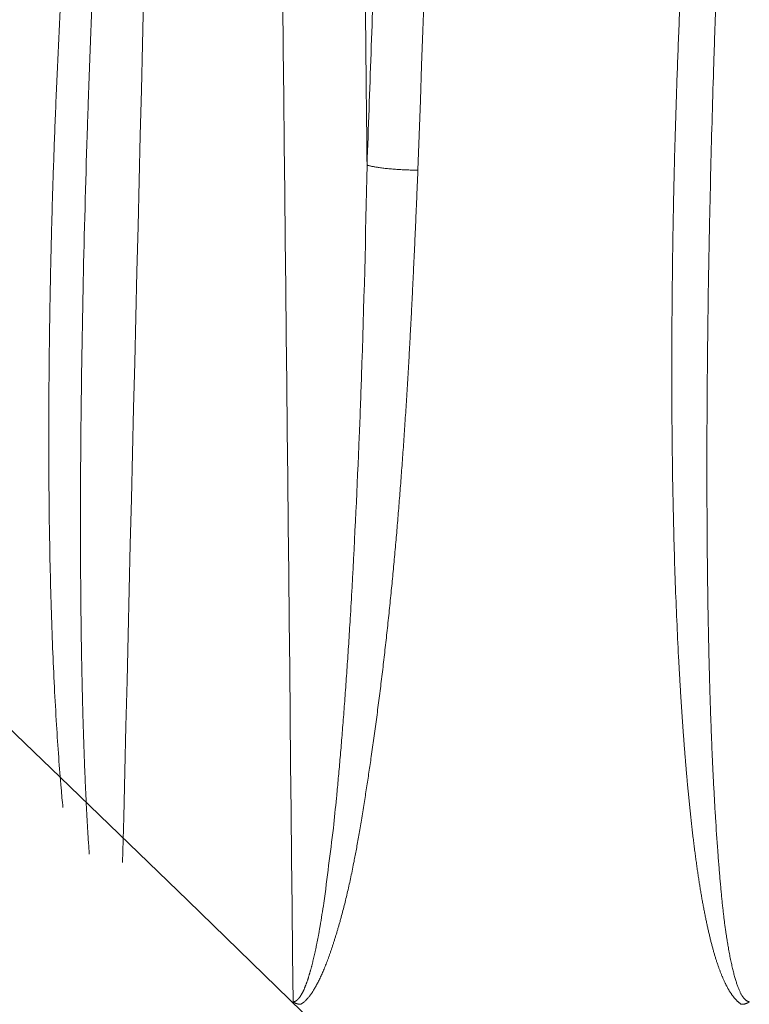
# Model space of a CAD drawing. Header units: millimetres. Extents: x 5437 to 18441, y -4466 to 3128.
# Tile 264 of 497: x 8430 to 8438, y 526 to 537. Entities that reach past the tile are written whole.
import ezdxf

# ---------------------------------------------------------------- set-up
doc = ezdxf.new("R2010")
doc.units = ezdxf.units.MM
doc.layers.add('1', color=7, linetype='Continuous', true_color=0xffffff)
doc.styles.add('TXT08', font='txt.shx', dxfattribs={"width": 0.8, "bigfont": 'gbcbig.shx'})
doc.dimstyles.new('YanXiu', dxfattribs={"dimtxt": 40, "dimasz": 30, "dimexe": 0.66, "dimexo": 0.66, "dimgap": 0.66, "dimtad": 0, "dimdec": 1, "dimdsep": 46, "dimtxsty": 'TXT08', "dimcen": 0, "dimclrd": 256, "dimclre": 165, "dimclrt": 90, "dimazin": 2, "dimtfac": 1, "dimtdec": 1, "dimtofl": 0, "dimtmove": 0, "dimatfit": 3, "dimfxl": 1, "dimlwd": 5, "dimlwe": 13, "dimarcsym": 0})

# ---------------------------------------------------------------- blocks, each defined once
blk = doc.blocks.new('*D35')
at = {"color": 165, "lineweight": 13, "transparency": 16777216}
for p, q in [((8947.864, 668.084), (9114.527, -277.112)), ((8081.233, 515.273), (8247.896, -429.922))]:
    blk.add_line(p, q, dxfattribs=at)
at = {"lineweight": 5, "transparency": 16777216}
for p, q in [((9084.868, -281.671), (8721.139, -345.806)), ((8277.326, -424.063), (8641.055, -359.927))]:
    blk.add_line(p, q, dxfattribs=at)
at = {"lineweight": 20, "transparency": 16777216}
for points in [[(9084, -276.747), (9085.737, -286.595), (9114.413, -276.462)], [(8276.458, -419.139), (8278.194, -428.987), (8247.782, -429.272)]]:
    blk.add_solid(points, dxfattribs=at)
at = {"layer": 'Defpoints', "color": 0, "lineweight": 20, "transparency": 16777216}
for p in [(8947.749, 668.734), (8081.118, 515.923), (9114.413, -276.462)]:
    blk.add_point(p, dxfattribs=at)
at = {"color": 90, "lineweight": 20, "transparency": 16777216, "insert": (8681.097, -352.867), "char_height": 40, "attachment_point": 5, "rotation": 10, "style": 'TXT08'}
blk.add_mtext('880', dxfattribs=at)
blk = doc.blocks.new('*D38')
at = {"color": 165, "lineweight": 13, "transparency": 16777216}
blk.add_line((8986.17, 447.037), (8717.324, 399.632), dxfattribs=at)
at = {"lineweight": 5, "transparency": 16777216}
for start, end in [(171.109661, 178.69322), (181.30678, 188.890339)]:
    blk.add_arc((10243.473, 668.734), 1549.032, start, end, dxfattribs=at)
at = {"lineweight": 20, "transparency": 16777216}
for points in [[(8708.118, 908.947), (8717.983, 907.306), (8717.974, 937.72)], [(8717.983, 430.161), (8708.118, 428.52), (8717.974, 399.747)]]:
    blk.add_solid(points, dxfattribs=at)
at = {"layer": 'Defpoints', "color": 0, "lineweight": 20, "transparency": 16777216}
for p in [(7952.772, 1072.646), (8986.82, 890.315), (8697.061, 758.802), (10020.868, 629.482), (8986.82, 447.152)]:
    blk.add_point(p, dxfattribs=at)
at = {"color": 90, "lineweight": 20, "transparency": 16777216, "insert": (8694.44, 668.734), "char_height": 40, "attachment_point": 5, "rotation": 90, "style": 'TXT08'}
blk.add_mtext('20°', dxfattribs=at)
blk = doc.blocks.new('*D40')
at = {"lineweight": 5, "transparency": 16777216}
for start, end in [(104.30221, 139.92848), (150.07152, 185.69779)]:
    blk.add_arc((9169.331, 707.804), 399.627, start, end, dxfattribs=at)
at = {"lineweight": 20, "transparency": 16777216}
for points in [[(9069.556, 1099.933), (9071.661, 1090.157), (9099.936, 1101.36)], [(8776.632, 668.812), (8766.725, 667.446), (8775.775, 638.41)]]:
    blk.add_solid(points, dxfattribs=at)
at = {"layer": 'Defpoints', "color": 0, "lineweight": 20, "transparency": 16777216}
for p in [(8987, 1741.853), (8912.456, 1013.936), (9169.331, 707.804), (8947.749, 668.734), (8081.118, 515.923)]:
    blk.add_point(p, dxfattribs=at)
at = {"color": 90, "lineweight": 20, "transparency": 16777216, "insert": (8841.976, 937.021), "char_height": 40, "attachment_point": 5, "rotation": 55, "style": 'TXT08'}
blk.add_mtext('90°', dxfattribs=at)
blk = doc.blocks.new('*D43')
at = {"color": 165, "lineweight": 13, "transparency": 16777216}
for p, q in [((10020.868, 628.822), (10020.868, -1427.236)), ((8401.118, -46.541), (8401.118, -1427.236))]:
    blk.add_line(p, q, dxfattribs=at)
at = {"lineweight": 5, "transparency": 16777216}
for p, q in [((8431.118, -1426.576), (9141, -1426.576)), ((9990.868, -1426.576), (9280.987, -1426.576))]:
    blk.add_line(p, q, dxfattribs=at)
at = {"lineweight": 20, "transparency": 16777216}
for points in [[(8431.118, -1421.576), (8431.118, -1431.576), (8401.118, -1426.576)], [(9990.868, -1421.576), (9990.868, -1431.576), (10020.868, -1426.576)]]:
    blk.add_solid(points, dxfattribs=at)
at = {"layer": 'Defpoints', "color": 0, "lineweight": 20, "transparency": 16777216}
for p in [(10020.868, 629.482), (8401.118, -45.881), (10020.868, -1426.576)]:
    blk.add_point(p, dxfattribs=at)
at = {"color": 90, "lineweight": 20, "transparency": 16777216, "insert": (9210.993, -1426.576), "char_height": 40, "attachment_point": 5, "style": 'TXT08'}
blk.add_mtext('1619.7', dxfattribs=at)
blk = doc.blocks.new('*D45')
at = {"color": 165, "lineweight": 13, "transparency": 16777216}
for p, q in [((8078.879, 2459.339), (10490.549, 2459.339)), ((8614.278, -4.077), (10490.549, -4.077))]:
    blk.add_line(p, q, dxfattribs=at)
at = {"lineweight": 5, "transparency": 16777216}
for p, q in [((10489.889, 2429.339), (10489.889, 1308.291)), ((10489.889, 25.923), (10489.889, 1146.971))]:
    blk.add_line(p, q, dxfattribs=at)
at = {"lineweight": 20, "transparency": 16777216}
for points in [[(10484.889, 2429.339), (10494.889, 2429.339), (10489.889, 2459.339)], [(10484.889, 25.923), (10494.889, 25.923), (10489.889, -4.077)]]:
    blk.add_solid(points, dxfattribs=at)
at = {"layer": 'Defpoints', "color": 0, "lineweight": 20, "transparency": 16777216}
for p in [(8078.219, 2459.339), (10489.889, 2459.339), (8613.618, -4.077)]:
    blk.add_point(p, dxfattribs=at)
at = {"color": 90, "lineweight": 20, "transparency": 16777216, "insert": (10489.889, 1227.631), "char_height": 40, "attachment_point": 5, "rotation": 90, "style": 'TXT08'}
blk.add_mtext('2463.4', dxfattribs=at)

msp = doc.modelspace()

# ---------------------------------------------------------------- linework, layer by layer
at = {"color": 7, "lineweight": 20}
msp.add_arc((8078.21928, 516.97839), 1942.36096, 17.50812349, 223.34882114, dxfattribs=at)
at = {"layer": '1', "color": 0, "lineweight": 20}
for centre, radius, start, end in [((8013.90589, 96.27159), 600, 26.44604786, 75.16248942), ((8129.33534, 255.52849), 350, 15.8164397, 50.6248452)]:
    msp.add_arc(centre, radius, start, end, dxfattribs=at)
for points, degree in [([(8433.5231, 535.28747), (8433.70305, 540.27814), (8433.88301, 545.26881), (8434.06298, 550.25948), (8434.24296, 555.25014), (8434.42295, 560.2408)], 5), ([(8434.98937, 560.18426), (8434.68976, 551.86649), (8434.39017, 543.54872), (8434.09058, 535.23094)], 3), ([(8431.58512, 559.95811), (8431.32159, 549.14069), (8431.05842, 538.32324), (8430.7956, 527.50579)], 3), ([(8432.69827, 525.9516), (8432.58141, 537.28711), (8432.46473, 548.62261), (8432.34824, 559.95811)], 3), ([(8433.27256, 559.95811), (8433.32261, 555.02399), (8433.37268, 550.08986), (8433.42279, 545.15573), (8433.47293, 540.2216), (8433.5231, 535.28747)], 5), ([(8437.40103, 536.68493), (8437.3981, 536.59745), (8437.39524, 536.50997), (8437.39245, 536.42248)], 3), ([(8437.39245, 536.42248), (8437.38007, 536.03338), (8437.36903, 535.64424), (8437.35945, 535.25508)], 3), ([(8430.41176, 535.96937), (8430.40894, 535.8867), (8430.40617, 535.80404), (8430.40347, 535.72137)], 3), ([(8433.4617, 532.93141), (8433.4885, 533.71686), (8433.50891, 534.5022), (8433.5231, 535.28747)], 3), ([(8437.35945, 535.25508), (8437.35459, 535.05786), (8437.35011, 534.86062), (8437.34601, 534.66338)], 3), ([(8437.34601, 534.66338), (8437.33502, 534.13339), (8437.32686, 533.60334), (8437.32168, 533.07322)], 3), ([(8437.32168, 533.07322), (8437.32114, 533.01691), (8437.32064, 532.96061), (8437.32017, 532.9043)], 3), ([(8433.43674, 532.26051), (8433.44558, 532.48415), (8433.4539, 532.70778), (8433.4617, 532.9314)], 3), ([(8430.33175, 532.46806), (8430.33164, 532.45751), (8430.33154, 532.44695), (8430.33143, 532.43639)], 3), ([(8433.35625, 530.57669), (8433.38634, 531.13805), (8433.41333, 531.69932), (8433.43674, 532.26051)], 3), ([(8433.33571, 530.22614), (8433.3427, 530.34299), (8433.34955, 530.45984), (8433.35625, 530.57669)], 3), ([(8437.34518, 529.55352), (8437.34674, 529.49869), (8437.34835, 529.44385), (8437.34999, 529.38901)], 3), ([(8430.34839, 529.30872), (8430.34972, 529.25673), (8430.3511, 529.20474), (8430.35252, 529.15275)], 3), ([(8433.14766, 527.88959), (8433.15927, 528.00149), (8433.17078, 528.11338), (8433.18215, 528.22526)], 3), ([(8437.41178, 528.00756), (8437.41989, 527.88322), (8437.4283, 527.75886), (8437.43695, 527.63449)], 3), ([(8433.04168, 527.0529), (8433.07748, 527.33186), (8433.11303, 527.61076), (8433.14766, 527.88959)], 3), ([(8432.99968, 526.79446), (8433.01369, 526.88061), (8433.0277, 526.96676), (8433.04167, 527.05289)], 3), ([(8437.51086, 526.85002), (8437.51495, 526.81966), (8437.51905, 526.78931), (8437.52318, 526.75895)], 3)]:
    msp.add_open_spline(points, degree=degree, dxfattribs=at)
for points, knots in [([(8437.5421, 539.93961), (8437.53869, 539.87524), (8437.53175, 539.74449), (8437.5215, 539.54534), (8437.51119, 539.34013), (8437.50085, 539.12886), (8437.4905, 538.91153), (8437.48016, 538.68815), (8437.46986, 538.45871), (8437.45962, 538.22321), (8437.44946, 537.98164), (8437.43941, 537.73402), (8437.4295, 537.48034), (8437.41976, 537.22059), (8437.41019, 536.95479), (8437.4041, 536.77556), (8437.40103, 536.68493)], [0, 0, 0, 0, 0.05934618, 0.12055071, 0.18361374, 0.24853538, 0.31531575, 0.38395498, 0.45445317, 0.52681043, 0.60102687, 0.67710259, 0.75503768, 0.83483223, 0.91648631, 1, 1, 1, 1]), ([(8437.69943, 525.92321), (8437.69711, 525.92476), (8437.69241, 525.92789), (8437.6855, 525.93291), (8437.67861, 525.93821), (8437.67175, 525.94381), (8437.66492, 525.9497), (8437.65811, 525.95589), (8437.65134, 525.96238), (8437.6446, 525.96916), (8437.63789, 525.97624), (8437.63121, 525.98362), (8437.62456, 525.99129), (8437.61793, 525.99926), (8437.61134, 526.00753), (8437.60478, 526.0161), (8437.59825, 526.02496), (8437.59175, 526.03411), (8437.58527, 526.04357), (8437.57883, 526.05332), (8437.57242, 526.06336), (8437.56604, 526.07371), (8437.55968, 526.08435), (8437.55336, 526.09528), (8437.54707, 526.10652), (8437.5408, 526.11805), (8437.53457, 526.12987), (8437.52837, 526.142), (8437.52219, 526.15442), (8437.51605, 526.16713), (8437.50993, 526.18015), (8437.50385, 526.19346), (8437.4978, 526.20706), (8437.49177, 526.22097), (8437.48578, 526.23517), (8437.47981, 526.24966), (8437.47388, 526.26446), (8437.46797, 526.27955), (8437.4621, 526.29493), (8437.45625, 526.31062), (8437.45044, 526.3266), (8437.44466, 526.34287), (8437.4389, 526.35945), (8437.43318, 526.37632), (8437.42748, 526.39349), (8437.42182, 526.41095), (8437.41618, 526.42871), (8437.41058, 526.44677), (8437.405, 526.46512), (8437.39946, 526.48377), (8437.39394, 526.50272), (8437.38846, 526.52196), (8437.383, 526.5415), (8437.37758, 526.56134), (8437.37218, 526.58147), (8437.36682, 526.6019), (8437.36148, 526.62263), (8437.35618, 526.64366), (8437.3509, 526.66498), (8437.34566, 526.6866), (8437.34044, 526.70851), (8437.33526, 526.73072), (8437.3301, 526.75323), (8437.32498, 526.77603), (8437.31988, 526.79913), (8437.31482, 526.82253), (8437.30978, 526.84623), (8437.30478, 526.87022), (8437.29981, 526.89451), (8437.29486, 526.91909), (8437.28995, 526.94397), (8437.28506, 526.96915), (8437.28021, 526.99463), (8437.27539, 527.0204), (8437.27059, 527.04647), (8437.26583, 527.07283), (8437.2611, 527.09949), (8437.25639, 527.12645), (8437.25172, 527.15371), (8437.24708, 527.18126), (8437.24246, 527.20911), (8437.23788, 527.23725), (8437.23333, 527.2657), (8437.22881, 527.29444), (8437.22431, 527.32347), (8437.21985, 527.3528), (8437.21542, 527.38243), (8437.21102, 527.41236), (8437.20665, 527.44258), (8437.2023, 527.4731), (8437.19799, 527.50392), (8437.19371, 527.53503), (8437.18946, 527.56644), (8437.18524, 527.59815), (8437.18105, 527.63015), (8437.17689, 527.66245), (8437.17276, 527.69505), (8437.16866, 527.72794), (8437.16459, 527.76113), (8437.16055, 527.79462), (8437.15654, 527.8284), (8437.15256, 527.86248), (8437.14861, 527.89686), (8437.14469, 527.93153), (8437.14081, 527.9665), (8437.13695, 528.00177), (8437.13312, 528.03733), (8437.12932, 528.07319), (8437.12555, 528.10935), (8437.12182, 528.1458), (8437.11811, 528.18255), (8437.11443, 528.2196), (8437.11078, 528.25695), (8437.10717, 528.29459), (8437.10358, 528.33253), (8437.10003, 528.37076), (8437.0965, 528.40929), (8437.093, 528.44812), (8437.08954, 528.48724), (8437.0861, 528.52666), (8437.0827, 528.56638), (8437.07932, 528.6064), (8437.07598, 528.64671), (8437.07266, 528.68732), (8437.06938, 528.72822), (8437.06613, 528.76942), (8437.0629, 528.81092), (8437.05971, 528.85272), (8437.05655, 528.89481), (8437.05341, 528.9372), (8437.05031, 528.97988), (8437.04724, 529.02287), (8437.0442, 529.06615), (8437.04118, 529.10972), (8437.0382, 529.15359), (8437.03525, 529.19776), (8437.03233, 529.24223), (8437.02944, 529.28699), (8437.02658, 529.33205), (8437.02375, 529.37741), (8437.02095, 529.42306), (8437.01818, 529.46901), (8437.01544, 529.51525), (8437.01273, 529.5618), (8437.01005, 529.60864), (8437.0074, 529.65577), (8437.00478, 529.70321), (8436.99575, 529.86972), (8436.98151, 530.15925), (8436.96457, 530.57581), (8436.95057, 531.00436), (8436.93951, 531.44491), (8436.93139, 531.89746), (8436.92619, 532.362), (8436.92423, 532.78042), (8436.92426, 533.14887), (8436.92535, 533.46356), (8436.92755, 533.77885), (8436.93084, 534.09474), (8436.93522, 534.41123), (8436.94069, 534.72832), (8436.94725, 535.04601), (8436.95489, 535.3643), (8436.96362, 535.68318), (8436.97344, 536.00267), (8436.98433, 536.32276), (8436.99631, 536.64345), (8437.00936, 536.96473), (8437.0235, 537.28662), (8437.03871, 537.6091), (8437.05499, 537.93219), (8437.07235, 538.25587), (8437.09077, 538.58016), (8437.11027, 538.90504), (8437.13084, 539.23053), (8437.15242, 539.55661), (8437.16768, 539.77418), (8437.17531, 539.88307)], [0, 0, 0, 0, 0.00060445, 0.00121944, 0.0018455, 0.00248314, 0.00313284, 0.00379505, 0.00447021, 0.00515871, 0.00586093, 0.00657724, 0.00730797, 0.00805344, 0.00881395, 0.00958979, 0.01038122, 0.01118849, 0.01201183, 0.01285147, 0.01370763, 0.01458049, 0.01547025, 0.01637707, 0.01730114, 0.0182426, 0.01920161, 0.0201783, 0.02117281, 0.02218526, 0.02321579, 0.02426448, 0.02533147, 0.02641685, 0.02752071, 0.02864315, 0.02978425, 0.03094411, 0.0321228, 0.03332039, 0.03453696, 0.03577257, 0.03702731, 0.03830121, 0.03959436, 0.04090679, 0.04223858, 0.04358976, 0.0449604, 0.04635054, 0.04776023, 0.0491895, 0.05063841, 0.052107, 0.05359529, 0.05510334, 0.05663118, 0.05817884, 0.05974635, 0.06133375, 0.06294108, 0.06456835, 0.0662156, 0.06788285, 0.06957014, 0.07127749, 0.07300492, 0.07475246, 0.07652013, 0.07830795, 0.08011595, 0.08194415, 0.08379256, 0.08566121, 0.08755011, 0.08945929, 0.09138876, 0.09333855, 0.09530865, 0.0972991, 0.09930991, 0.10134109, 0.10339266, 0.10546463, 0.10755702, 0.10966984, 0.1118031, 0.11395682, 0.11613101, 0.11832568, 0.12054084, 0.1227765, 0.12503268, 0.12730939, 0.12960664, 0.13192443, 0.13426277, 0.13662169, 0.13900118, 0.14140126, 0.14382193, 0.1462632, 0.14872509, 0.15120759, 0.15371073, 0.1562345, 0.15877891, 0.16134398, 0.1639297, 0.16653609, 0.16916316, 0.1718109, 0.17447933, 0.17716846, 0.17987828, 0.18260881, 0.18536005, 0.18813201, 0.19092469, 0.19373811, 0.19657226, 0.19942715, 0.20230278, 0.20519917, 0.20811631, 0.21105422, 0.21401289, 0.21699233, 0.21999255, 0.22301355, 0.22605533, 0.2291179, 0.23220127, 0.23530543, 0.2384304, 0.24157617, 0.24474276, 0.24793016, 0.25113837, 0.25436741, 0.25761727, 0.26088797, 0.26417949, 0.26749185, 0.27082505, 0.2741791, 0.27755399, 0.28094973, 0.30971957, 0.33932525, 0.36976878, 0.40105203, 0.43317671, 0.46614441, 0.49995657, 0.52223957, 0.54456331, 0.56692807, 0.58933412, 0.61178173, 0.63427116, 0.65680269, 0.67937657, 0.70199307, 0.72465244, 0.74735494, 0.77010082, 0.79289034, 0.81572374, 0.83860127, 0.86152318, 0.88448971, 0.9075011, 0.93055759, 0.95365941, 0.97680681, 1, 1, 1, 1]), ([(8430.12941, 528.11956), (8430.12254, 528.19122), (8430.10563, 528.3775), (8430.08129, 528.68499), (8430.05626, 529.06125), (8430.03375, 529.4684), (8430.01409, 529.90528), (8429.99815, 530.35776), (8429.98589, 530.82585), (8429.97732, 531.30955), (8429.97243, 531.80884), (8429.97142, 532.24821), (8429.97252, 532.6228), (8429.97448, 532.92781), (8429.97754, 533.23401), (8429.98167, 533.54141), (8429.98689, 533.85), (8429.99319, 534.15979), (8430.00058, 534.47077), (8430.00904, 534.78295), (8430.01858, 535.09633), (8430.02919, 535.4109), (8430.04088, 535.72666), (8430.05364, 536.04362), (8430.06748, 536.36177), (8430.08238, 536.68112), (8430.09836, 537.00167), (8430.1154, 537.32341), (8430.1335, 537.64634), (8430.15267, 537.97047), (8430.17291, 538.2958), (8430.19415, 538.62232), (8430.20916, 538.84038), (8430.21668, 538.94962)], [0, 0, 0, 0, 0.02000193, 0.05195643, 0.08563871, 0.12464989, 0.16506883, 0.20689982, 0.2501467, 0.29481295, 0.34090171, 0.38841585, 0.4164461, 0.44458342, 0.47282818, 0.50118074, 0.52964146, 0.55821071, 0.58688884, 0.61567618, 0.64457309, 0.6735799, 0.70269694, 0.73192454, 0.76126303, 0.79071272, 0.82027392, 0.84994695, 0.87973211, 0.9096297, 0.93964002, 0.96976336, 1, 1, 1, 1]), ([(8430.54309, 539.00616), (8430.53975, 538.94185), (8430.53296, 538.81097), (8430.52289, 538.61126), (8430.51271, 538.40477), (8430.50247, 538.19151), (8430.49218, 537.97147), (8430.48188, 537.74465), (8430.47158, 537.51105), (8430.46131, 537.27068), (8430.45111, 537.02353), (8430.441, 536.76959), (8430.43103, 536.50888), (8430.4212, 536.24139), (8430.41493, 536.06079), (8430.41176, 535.96937)], [0, 0, 0, 0, 0.06354474, 0.12931863, 0.19732185, 0.26755455, 0.34001688, 0.414709, 0.49163106, 0.57078321, 0.65216559, 0.73577834, 0.82162157, 0.90969543, 1, 1, 1, 1]), ([(8430.40347, 535.72137), (8430.38573, 535.17928), (8430.37066, 534.63713), (8430.34658, 533.5527), (8430.33756, 533.01042), (8430.33175, 532.46806)], [0, 0, 0, 0, 0.5, 0.5, 1, 1, 1, 1]), ([(8434.09058, 535.23094), (8434.08763, 535.15837), (8434.08179, 535.01507), (8434.07285, 534.80287), (8434.06392, 534.59618), (8434.05496, 534.39499), (8434.04598, 534.19931), (8434.037, 534.00914), (8434.02799, 533.82447), (8434.01897, 533.6453), (8434.00994, 533.47164), (8434.00089, 533.30349), (8433.99012, 533.11032), (8433.97737, 532.89168), (8433.96235, 532.64715), (8433.94681, 532.4068), (8433.93075, 532.17064), (8433.91416, 531.93867), (8433.89705, 531.71088), (8433.8794, 531.48728), (8433.86129, 531.26786), (8433.84859, 531.123), (8433.84229, 531.05127)], [0, 0, 0, 0, 0.0520598, 0.10280377, 0.152232, 0.20034456, 0.24714153, 0.29262301, 0.33678908, 0.37963987, 0.42117548, 0.46139605, 0.50030171, 0.55980022, 0.61830305, 0.67581082, 0.73232418, 0.7878438, 0.84237042, 0.89590478, 0.94844769, 1, 1, 1, 1]), ([(8437.32017, 532.9043), (8437.31968, 532.84249), (8437.31872, 532.72006), (8437.31762, 532.53822), (8437.31679, 532.36), (8437.31624, 532.18539), (8437.31596, 532.01439), (8437.31593, 531.84701), (8437.31614, 531.68324), (8437.31659, 531.52309), (8437.31727, 531.36655), (8437.31816, 531.21363), (8437.31926, 531.06432), (8437.32055, 530.91863), (8437.32203, 530.77656), (8437.32369, 530.6381), (8437.32551, 530.50326), (8437.3275, 530.37203), (8437.32963, 530.24442), (8437.33191, 530.12043), (8437.33432, 530.00005), (8437.33685, 529.88329), (8437.3395, 529.77015), (8437.34225, 529.66063), (8437.34421, 529.58882), (8437.34518, 529.55352)], [0, 0, 0, 0, 0.05532822, 0.1095794, 0.16275348, 0.21485042, 0.26587017, 0.3158127, 0.36467796, 0.41246593, 0.45917657, 0.50480986, 0.54936578, 0.5928443, 0.63524543, 0.67656914, 0.71681543, 0.75598431, 0.79407578, 0.83108985, 0.86702653, 0.90188586, 0.93566785, 0.96837255, 1, 1, 1, 1]), ([(8430.33143, 532.43639), (8430.33087, 532.37812), (8430.32975, 532.26262), (8430.3284, 532.09092), (8430.32731, 531.92233), (8430.32649, 531.75685), (8430.32592, 531.59448), (8430.32561, 531.43521), (8430.32554, 531.27906), (8430.3257, 531.12601), (8430.32609, 530.97606), (8430.32669, 530.82923), (8430.32751, 530.68551), (8430.32854, 530.54489), (8430.32976, 530.40738), (8430.33116, 530.27299), (8430.33275, 530.1417), (8430.33452, 530.01352), (8430.33645, 529.88845), (8430.33853, 529.76649), (8430.34077, 529.64764), (8430.34316, 529.5319), (8430.34567, 529.41927), (8430.34749, 529.34523), (8430.34839, 529.30872)], [0, 0, 0, 0, 0.05586801, 0.11074443, 0.16462921, 0.21752233, 0.26942374, 0.32033342, 0.37025134, 0.41917748, 0.4671118, 0.51405429, 0.56000495, 0.60496374, 0.64893067, 0.69190574, 0.73388893, 0.77488026, 0.81487974, 0.85388738, 0.8919032, 0.92892722, 0.96495947, 1, 1, 1, 1]), ([(8433.84229, 531.05127), (8433.83904, 531.01489), (8433.83254, 530.94236), (8433.82254, 530.83392), (8433.81238, 530.72617), (8433.80207, 530.61912), (8433.79501, 530.548), (8433.7915, 530.51255)], [0, 0, 0, 0, 0.20252389, 0.40378487, 0.60378391, 0.80252195, 1, 1, 1, 1]), ([(8433.7915, 530.51255), (8433.78775, 530.47525), (8433.78027, 530.40085), (8433.76874, 530.28954), (8433.75702, 530.17881), (8433.74507, 530.06864), (8433.73292, 529.95904), (8433.72056, 529.85002), (8433.70798, 529.74156), (8433.69518, 529.63368), (8433.68218, 529.52636), (8433.66896, 529.41962), (8433.65553, 529.31345), (8433.64188, 529.20785), (8433.62803, 529.10281), (8433.61396, 528.99835), (8433.59967, 528.89446), (8433.58518, 528.79114), (8433.57531, 528.72247), (8433.57038, 528.68822)], [0, 0, 0, 0, 0.06121724, 0.12213331, 0.18274858, 0.24306342, 0.30307821, 0.36279336, 0.42220924, 0.48132626, 0.54014482, 0.59866535, 0.65688825, 0.71481396, 0.77244291, 0.82977554, 0.88681229, 0.94355362, 1, 1, 1, 1]), ([(8433.18216, 528.22533), (8433.18525, 528.25725), (8433.19152, 528.32199), (8433.20072, 528.42049), (8433.20995, 528.52173), (8433.21916, 528.62572), (8433.22836, 528.73244), (8433.23754, 528.84191), (8433.2467, 528.95412), (8433.25583, 529.06908), (8433.26493, 529.18677), (8433.27399, 529.30721), (8433.28301, 529.43039), (8433.29197, 529.55631), (8433.30088, 529.68498), (8433.30972, 529.81638), (8433.31849, 529.95053), (8433.3272, 530.08742), (8433.33285, 530.17959), (8433.33571, 530.22614)], [0, 0, 0, 0, 0.04792043, 0.0972032, 0.14784847, 0.19985639, 0.25322707, 0.30796063, 0.36405716, 0.42151675, 0.48033948, 0.5405254, 0.60207457, 0.66498704, 0.72926285, 0.79490203, 0.86190461, 0.93027059, 1, 1, 1, 1]), ([(8437.34999, 529.38901), (8437.35122, 529.34971), (8437.35366, 529.27174), (8437.35758, 529.15578), (8437.36167, 529.04175), (8437.36594, 528.92966), (8437.37038, 528.81951), (8437.37498, 528.7113), (8437.37976, 528.60504), (8437.38469, 528.50071), (8437.38979, 528.39833), (8437.39504, 528.29788), (8437.40045, 528.19938), (8437.40598, 528.10282), (8437.40986, 528.0391), (8437.41178, 528.00756)], [0, 0, 0, 0, 0.08528964, 0.1691844, 0.25168437, 0.33278967, 0.41250042, 0.49081675, 0.56773879, 0.6432667, 0.71740062, 0.79014072, 0.86148719, 0.93144021, 1, 1, 1, 1]), ([(8430.35252, 529.15275), (8430.35362, 529.11393), (8430.3558, 529.03714), (8430.35933, 528.92326), (8430.36302, 528.81194), (8430.36687, 528.7032), (8430.37087, 528.59703), (8430.37502, 528.49342), (8430.37932, 528.39239), (8430.38375, 528.29393), (8430.38833, 528.19804), (8430.39303, 528.10472), (8430.39786, 528.01397), (8430.40281, 527.92579), (8430.40788, 527.84018), (8430.41307, 527.75714), (8430.41834, 527.67667), (8430.42204, 527.6239), (8430.42386, 527.59794)], [0, 0, 0, 0, 0.07481037, 0.14797852, 0.21950458, 0.28938868, 0.35763097, 0.42423162, 0.48919082, 0.55250877, 0.61418569, 0.67422184, 0.73261748, 0.78937293, 0.84448851, 0.8979646, 0.94980161, 1, 1, 1, 1]), ([(8433.57038, 528.68822), (8433.56612, 528.65891), (8433.55762, 528.60037), (8433.5446, 528.51276), (8433.53144, 528.42546), (8433.5181, 528.33848), (8433.5046, 528.25183), (8433.49543, 528.19418), (8433.49085, 528.1654)], [0, 0, 0, 0, 0.16807506, 0.33558536, 0.50253194, 0.66891586, 0.83473819, 1, 1, 1, 1]), ([(8433.49085, 528.1654), (8433.48576, 528.13364), (8433.47577, 528.07148), (8433.46077, 527.9803), (8433.44616, 527.89321), (8433.43191, 527.8102), (8433.41803, 527.73128), (8433.40452, 527.65644), (8433.39138, 527.58569), (8433.37703, 527.51079), (8433.36116, 527.43109), (8433.34347, 527.34594), (8433.32545, 527.26289), (8433.30711, 527.18194), (8433.28844, 527.10309), (8433.26942, 527.02635), (8433.25015, 526.95169), (8433.23675, 526.90272), (8433.23014, 526.87856)], [0, 0, 0, 0, 0.07351911, 0.14391523, 0.21118912, 0.27534166, 0.33637385, 0.39428685, 0.44908205, 0.50076105, 0.5684807, 0.63467049, 0.6993356, 0.76248156, 0.82411433, 0.88424031, 0.94286639, 1, 1, 1, 1]), ([(8437.43695, 527.63449), (8437.43899, 527.60698), (8437.443, 527.55301), (8437.4492, 527.47362), (8437.4554, 527.39734), (8437.46161, 527.32418), (8437.46781, 527.25413), (8437.474, 527.18719), (8437.48018, 527.12338), (8437.48634, 527.06268), (8437.49247, 527.00509), (8437.49858, 526.95062), (8437.50462, 526.89926), (8437.50883, 526.86609), (8437.51086, 526.85002)], [0, 0, 0, 0, 0.10495543, 0.20597584, 0.30306202, 0.39621489, 0.48543545, 0.57072488, 0.65208452, 0.72951593, 0.80302089, 0.8726015, 0.93826023, 1, 1, 1, 1]), ([(8433.23014, 526.87856), (8433.22635, 526.86497), (8433.21885, 526.83807), (8433.20744, 526.79818), (8433.19606, 526.75916), (8433.1847, 526.721), (8433.17335, 526.68371), (8433.16202, 526.64729), (8433.1507, 526.61173), (8433.1394, 526.57703), (8433.12812, 526.54321), (8433.11685, 526.51025), (8433.1056, 526.47815), (8433.09437, 526.44692), (8433.08315, 526.41656), (8433.07195, 526.38706), (8433.06077, 526.35842), (8433.0496, 526.33066), (8433.03845, 526.30376), (8433.02731, 526.27772), (8433.0162, 526.25255), (8433.0051, 526.22824), (8432.99401, 526.20481), (8432.98294, 526.18223), (8432.97189, 526.16052), (8432.96086, 526.13968), (8432.94985, 526.1197), (8432.93885, 526.10059), (8432.92786, 526.08234), (8432.9169, 526.06496), (8432.90595, 526.04845), (8432.89502, 526.03279), (8432.8841, 526.01801), (8432.87321, 526.00408), (8432.86232, 525.99103), (8432.85146, 525.97883), (8432.84061, 525.9675), (8432.82978, 525.95704), (8432.81896, 525.94744), (8432.80815, 525.93871), (8432.79739, 525.93081), (8432.79002, 525.92615), (8432.78641, 525.92386)], [0, 0, 0, 0, 0.03965249, 0.07851662, 0.11659358, 0.15388463, 0.1903911, 0.22611443, 0.26105613, 0.29521784, 0.3286013, 0.36120838, 0.39304108, 0.42410155, 0.45439212, 0.48391529, 0.51267375, 0.54067043, 0.56790849, 0.59439138, 0.62012283, 0.64510693, 0.66934813, 0.69285131, 0.71562183, 0.73766557, 0.75898902, 0.77959935, 0.7995045, 0.8187133, 0.83723553, 0.85508216, 0.8722654, 0.88879897, 0.90469825, 0.91998053, 0.9346653, 0.94877451, 0.96233292, 0.97536842, 0.98791237, 1, 1, 1, 1]), ([(8432.69827, 525.9516), (8432.69943, 525.95161), (8432.70174, 525.95163), (8432.70522, 525.95196), (8432.70871, 525.95252), (8432.71219, 525.95331), (8432.71569, 525.95433), (8432.71918, 525.95559), (8432.72268, 525.95708), (8432.72618, 525.95881), (8432.72969, 525.96078), (8432.73319, 525.96297), (8432.73671, 525.9654), (8432.74022, 525.96807), (8432.74374, 525.97097), (8432.74726, 525.9741), (8432.75079, 525.97746), (8432.75431, 525.98106), (8432.75785, 525.9849), (8432.76138, 525.98897), (8432.76492, 525.99327), (8432.76846, 525.9978), (8432.772, 526.00257), (8432.77555, 526.00758), (8432.77909, 526.01281), (8432.78265, 526.01829), (8432.7862, 526.02399), (8432.78975, 526.02993), (8432.79331, 526.0361), (8432.79687, 526.04251), (8432.80044, 526.04915), (8432.804, 526.05603), (8432.80757, 526.06314), (8432.81113, 526.07048), (8432.8147, 526.07806), (8432.81827, 526.08587), (8432.82185, 526.09391), (8432.82542, 526.10219), (8432.829, 526.1107), (8432.83257, 526.11945), (8432.83615, 526.12843), (8432.83973, 526.13765), (8432.84331, 526.1471), (8432.84688, 526.15678), (8432.85046, 526.1667), (8432.85404, 526.17685), (8432.85762, 526.18723), (8432.86121, 526.19785), (8432.86479, 526.20871), (8432.86837, 526.21979), (8432.87195, 526.23111), (8432.87553, 526.24267), (8432.87911, 526.25446), (8432.88269, 526.26648), (8432.88626, 526.27874), (8432.88984, 526.29123), (8432.89342, 526.30396), (8432.897, 526.31692), (8432.90057, 526.33011), (8432.90414, 526.34354), (8432.90772, 526.3572), (8432.91129, 526.37109), (8432.91485, 526.38522), (8432.91842, 526.39959), (8432.92199, 526.41418), (8432.92555, 526.42902), (8432.92911, 526.44408), (8432.93267, 526.45938), (8432.93623, 526.47492), (8432.93978, 526.49068), (8432.94333, 526.50668), (8432.94688, 526.52292), (8432.95043, 526.53939), (8432.95397, 526.55609), (8432.95751, 526.57303), (8432.96105, 526.5902), (8432.96458, 526.60761), (8432.96811, 526.62525), (8432.97163, 526.64312), (8432.97516, 526.66123), (8432.97867, 526.67957), (8432.98219, 526.69815), (8432.9857, 526.71696), (8432.98921, 526.736), (8432.99271, 526.75528), (8432.99621, 526.77479), (8432.99852, 526.78788), (8432.99968, 526.79446)], [0, 0, 0, 0, 0.0038611, 0.00773673, 0.01164336, 0.01559707, 0.01961337, 0.02370707, 0.02789215, 0.03218168, 0.03658783, 0.04112182, 0.04579394, 0.0506136, 0.05558937, 0.06072906, 0.06603973, 0.07152778, 0.07719903, 0.08305875, 0.08911169, 0.09536219, 0.10181419, 0.10847124, 0.11533662, 0.12241328, 0.12970393, 0.13721105, 0.14493691, 0.15288358, 0.16105298, 0.16944686, 0.17806686, 0.18691446, 0.19599105, 0.20529792, 0.21483624, 0.22460714, 0.23461163, 0.24485067, 0.25532515, 0.26603591, 0.27698373, 0.28816934, 0.29959342, 0.31125661, 0.32315952, 0.33530272, 0.34768674, 0.36031208, 0.37317922, 0.38628861, 0.39964067, 0.41323581, 0.4270744, 0.44115681, 0.45548338, 0.47005443, 0.48487028, 0.49993121, 0.51523751, 0.53078944, 0.54658726, 0.5626312, 0.57892151, 0.5954584, 0.61224208, 0.62927276, 0.64655062, 0.66407585, 0.68184863, 0.69986913, 0.71813752, 0.73665394, 0.75541855, 0.77443149, 0.79369291, 0.81320293, 0.83296168, 0.85296929, 0.87322587, 0.89373155, 0.91448642, 0.9354906, 0.9567442, 0.9782473, 1, 1, 1, 1]), ([(8437.52318, 526.75895), (8437.52506, 526.74583), (8437.52878, 526.71989), (8437.53455, 526.6815), (8437.54037, 526.64409), (8437.54625, 526.60767), (8437.55219, 526.57223), (8437.55819, 526.53778), (8437.56425, 526.50431), (8437.57036, 526.47183), (8437.57653, 526.44034), (8437.58275, 526.40982), (8437.58902, 526.3803), (8437.59534, 526.35175), (8437.60172, 526.3242), (8437.60814, 526.29762), (8437.61462, 526.27204), (8437.62114, 526.24743), (8437.6277, 526.22381), (8437.63431, 526.20118), (8437.64097, 526.17953), (8437.64766, 526.15887), (8437.6544, 526.13919), (8437.66117, 526.1205), (8437.66799, 526.10279), (8437.67484, 526.08606), (8437.68173, 526.07032), (8437.68866, 526.05556), (8437.69562, 526.04179), (8437.70261, 526.029), (8437.70964, 526.01719), (8437.71669, 526.00637), (8437.72378, 525.99653), (8437.7309, 525.98767), (8437.73805, 525.97979), (8437.74523, 525.97289), (8437.75244, 525.96698), (8437.75969, 525.96205), (8437.76697, 525.95809), (8437.77428, 525.95515), (8437.78163, 525.95313), (8437.78659, 525.95263), (8437.78904, 525.95238)], [0, 0, 0, 0, 0.04535402, 0.08961211, 0.1327753, 0.17484466, 0.21582137, 0.25570672, 0.29450208, 0.33220896, 0.368829, 0.40436398, 0.43881586, 0.47218681, 0.50447918, 0.53569559, 0.56583893, 0.59491244, 0.62291969, 0.6498647, 0.67575199, 0.70058665, 0.72437445, 0.74712195, 0.76883668, 0.78952727, 0.80920372, 0.82787765, 0.84556268, 0.86227484, 0.87803311, 0.89286017, 0.90678324, 0.91983522, 0.93205602, 0.94349428, 0.95420932, 0.96427324, 0.97377299, 0.98281183, 0.99150945, 1, 1, 1, 1]), ([(8432.78534, 525.92321), (8432.78294, 525.92326), (8432.7782, 525.92335), (8432.77115, 525.92384), (8432.76426, 525.92459), (8432.75751, 525.92563), (8432.75092, 525.92695), (8432.74447, 525.92856), (8432.73817, 525.93044), (8432.73201, 525.93261), (8432.72601, 525.93507), (8432.72016, 525.9378), (8432.71445, 525.94082), (8432.7089, 525.94412), (8432.70348, 525.94769), (8432.70001, 525.95029), (8432.69827, 525.9516)], [0, 0, 0, 0, 0.07724617, 0.1530453, 0.22751958, 0.3007978, 0.37301518, 0.44431297, 0.51483793, 0.5847417, 0.65417999, 0.72331165, 0.79229766, 0.86130001, 0.93048058, 1, 1, 1, 1]), ([(8437.78904, 525.9516), (8437.78725, 525.95027), (8437.78373, 525.94766), (8437.77832, 525.94406), (8437.7729, 525.94075), (8437.76746, 525.93777), (8437.762, 525.93509), (8437.75652, 525.93273), (8437.74932, 525.93004), (8437.73999, 525.92737), (8437.72821, 525.92511), (8437.71551, 525.92364), (8437.70672, 525.92337), (8437.70219, 525.92323)], [0, 0, 0, 0, 0.07121755, 0.14071629, 0.2086156, 0.27504352, 0.34013674, 0.40404053, 0.46690841, 0.58770557, 0.71626073, 0.8534514, 1, 1, 1, 1])]:
    msp.add_open_spline(points, degree=3, knots=knots, dxfattribs=at)
msp.add_rational_spline([(8433.5231, 535.28747), (8433.6873, 535.2339), (8434.09058, 535.23094)], [1, 0.770623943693, 1], degree=2, dxfattribs=at)

# ---------------------------------------------------------------- dimensions: what is measured, and where the dimension line sits
at = {"color": 7, "lineweight": 20}
dim = msp.add_linear_dim(base=(10489.88872, 2459.33935), p1=(8613.61836, -4.07679), p2=(8078.21928, 2459.33935), angle=90, dimstyle='YanXiu', dxfattribs=at)
dim.commit()
dim.dimension.update_dxf_attribs({"geometry": '*D45', "text_midpoint": (10489.88872, 1227.63128)})
for base, line1, line2, picture, middle in [((8912.4558, 1013.93631), ((8947.74919, 668.7336), (8081.11836, 515.92321)), ((8987.00035, 1741.85258), (9169.33093, 707.80444)), '*D40', (8841.97585, 937.02094)), ((8697.0612, 758.80181), ((10020.86817, 629.48245), (8986.82003, 447.15186)), ((7952.77189, 1072.64593), (8986.82003, 890.31535)), '*D38', (8694.44048, 668.7336))]:
    dim = msp.add_angular_dim_2l(base=base, line1=line1, line2=line2, dimstyle='YanXiu', dxfattribs=at)
    dim.commit()
    dim.dimension.update_dxf_attribs({"geometry": picture, "text_midpoint": middle})
dim = msp.add_aligned_dim(p1=(8081.11836, 515.92321), p2=(8947.74919, 668.7336), distance=-959.77636, dimstyle='YanXiu', dxfattribs=at)
dim.commit()
dim.dimension.update_dxf_attribs({"geometry": '*D35', "text_midpoint": (8681.09719, -352.86679)})
dim = msp.add_linear_dim(base=(10020.86817, -1426.57588), p1=(8401.11836, -45.88071), p2=(10020.86817, 629.48245), dimstyle='YanXiu', dxfattribs=at)
dim.commit()
dim.dimension.update_dxf_attribs({"geometry": '*D43', "text_midpoint": (9210.99327, -1426.57588)})

doc.saveas('drawing.dxf')
